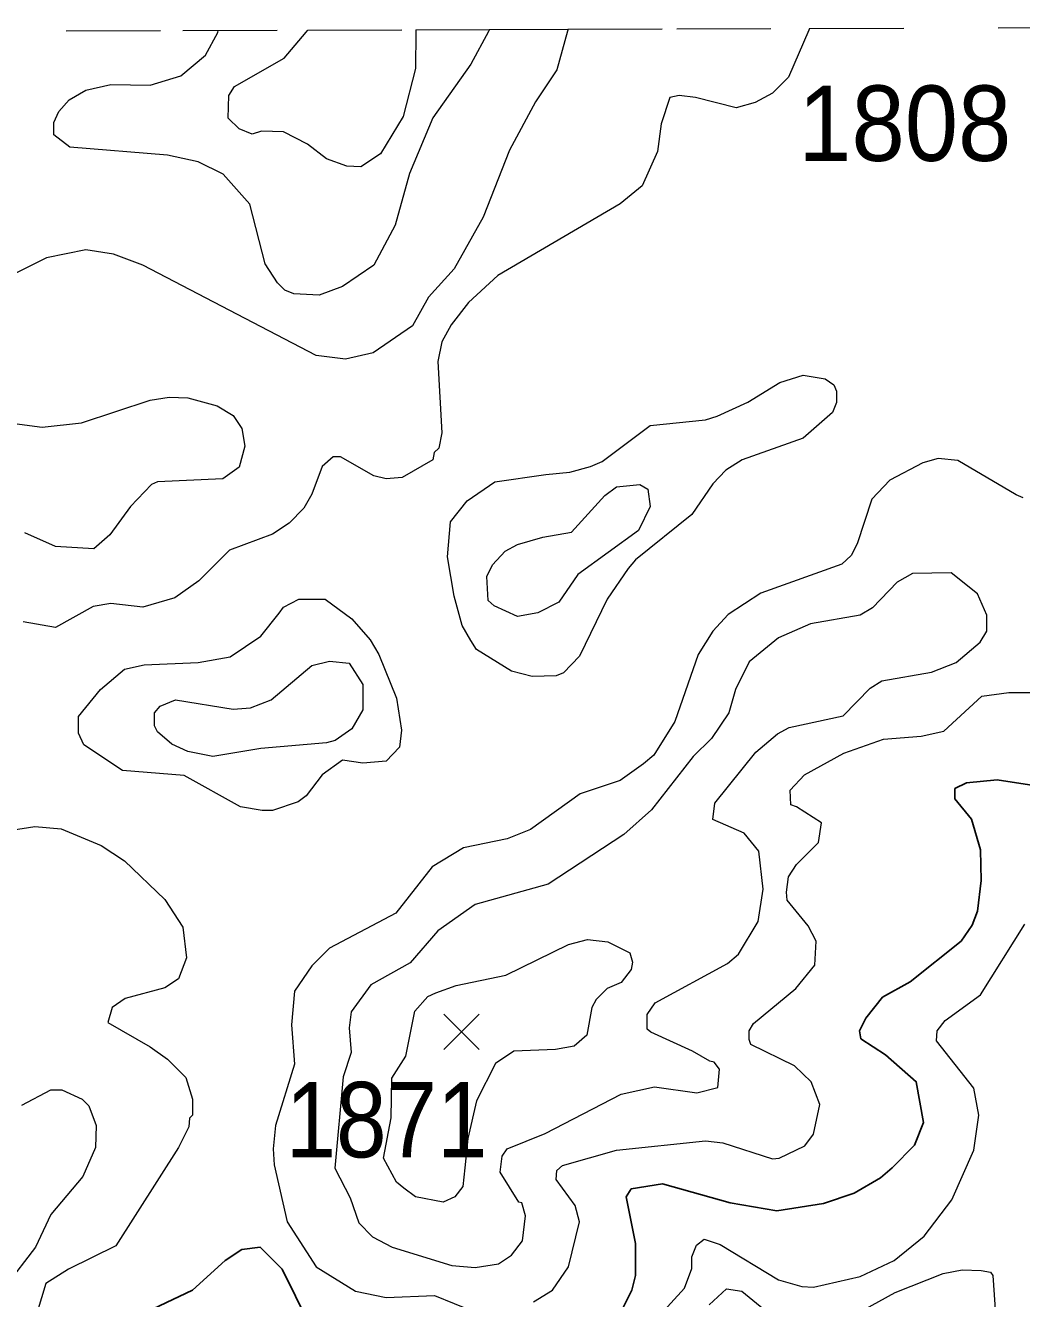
# Model space of a CAD drawing. Extents: x 423 to 448.8, y 7456.3 to 7484.
# Drawn here: x 446.924 to 447.981, y 7482.685 to 7484.035 of the extents above; entities that cross this region are included whole.
import ezdxf
from ezdxf.enums import TextEntityAlignment as Align

# ---------------------------------------------------------------- set-up
doc = ezdxf.new("R2010")
doc.units = 0
doc.header["$LTSCALE"] = 0.032
doc.linetypes.add('SHORT_DASHED', pattern=[2.7, 1.5, -1.2])
for name, color, linetype, lineweight in [('1', 7, 'Continuous', 25), ('2', 7, 'Continuous', 13), ('21', 7, 'Continuous', 25), ('22', 7, 'SHORT_DASHED', 13)]:
    doc.layers.add(name, color=color, linetype=linetype, lineweight=lineweight)
doc.layers.add('61', color=7, linetype='Continuous')

msp = doc.modelspace()

# ---------------------------------------------------------------- linework, layer by layer
at = {"layer": '1'}
for points in [[(447.5504, 7482.6594), (447.5674, 7482.6934), (447.5713, 7482.7089), (447.5713, 7482.7429), (447.5612, 7482.7924), (447.5667, 7482.8009), (447.5999, 7482.8063), (447.6719, 7482.7862), (447.7214, 7482.7777), (447.7709, 7482.7855), (447.8034, 7482.7963), (447.8312, 7482.8125), (447.8436, 7482.8233), (447.8675, 7482.8473), (447.8768, 7482.8713), (447.8691, 7482.9146), (447.8366, 7482.9432), (447.8103, 7482.9603), (447.8088, 7482.9688), (447.8157, 7482.9819), (447.8335, 7483.0044), (447.8629, 7483.0206), (447.917, 7483.0639), (447.9286, 7483.0809), (447.9341, 7483.0956), (447.9379, 7483.1281), (447.9372, 7483.1606), (447.9279, 7483.1931), (447.9101, 7483.2147), (447.9101, 7483.2256), (447.9225, 7483.2318), (447.955, 7483.2348), (448.0215, 7483.2248)], [(446.8682, 7482.1899), (446.927, 7482.217), (446.944, 7482.2456), (446.9425, 7482.2858), (446.9425, 7482.2966), (446.9348, 7482.3237), (446.9332, 7482.3701), (446.9363, 7482.4011), (446.9456, 7482.4336), (446.9533, 7482.449), (446.9858, 7482.4977), (446.9959, 7482.5202), (447.0137, 7482.6192), (447.0191, 7482.6362), (447.0314, 7482.6563), (447.0453, 7482.6671), (447.1011, 7482.6934), (447.1359, 7482.7251), (447.1536, 7482.7367)], [(447.1536, 7482.7367), (447.173, 7482.7391), (447.1962, 7482.7158), (447.2387, 7482.63)]]:
    msp.add_lwpolyline(points, dxfattribs=at)
at = {"layer": '2'}
for points in [[(447.4997, 7484.0313), (447.4991, 7484.0293), (447.4878, 7483.9882), (447.4653, 7483.9542), (447.4375, 7483.9031), (447.4096, 7483.832), (447.3787, 7483.777), (447.3516, 7483.7469), (447.3347, 7483.7167), (447.2929, 7483.6881), (447.2635, 7483.6811), (447.2326, 7483.685), (447.0485, 7483.7809), (447.0175, 7483.7925), (446.9881, 7483.7971), (446.9464, 7483.7887), (446.9139, 7483.7724)], [(447.756, 7484.0322), (447.7551, 7484.0302), (447.7338, 7483.9805), (447.7167, 7483.9635), (447.6982, 7483.9534), (447.6781, 7483.948), (447.6348, 7483.9588), (447.6177, 7483.9611), (447.6077, 7483.9588), (447.5984, 7483.931), (447.5945, 7483.9016), (447.5783, 7483.8652), (447.5551, 7483.8459), (447.4251, 7483.7701), (447.3942, 7483.7415), (447.3756, 7483.7175), (447.3656, 7483.6997), (447.3617, 7483.6788), (447.3656, 7483.603), (447.3625, 7483.5868), (447.3578, 7483.5821), (447.3563, 7483.5744), (447.3238, 7483.5558), (447.3068, 7483.5543), (447.2936, 7483.5574), (447.2581, 7483.5775), (447.2503, 7483.5775), (447.2387, 7483.5674), (447.2279, 7483.538), (447.2194, 7483.5233), (447.2039, 7483.5071), (447.1862, 7483.4955), (447.1405, 7483.4785), (447.108, 7483.446), (447.0825, 7483.4282), (447.0485, 7483.4181), (447.0144, 7483.422), (446.9959, 7483.4189), (446.9557, 7483.3965), (446.9216, 7483.4027)], [(447.4163, 7484.031), (447.4152, 7484.029), (447.3965, 7483.9944), (447.3563, 7483.9372), (447.3316, 7483.8784), (447.3161, 7483.8234), (447.2936, 7483.7809), (447.2604, 7483.7585), (447.2357, 7483.7492), (447.2086, 7483.7507), (447.1993, 7483.7546), (447.1915, 7483.7624), (447.1784, 7483.7825), (447.1622, 7483.8458), (447.1336, 7483.8776), (447.1073, 7483.8907), (447.0748, 7483.8977), (446.9711, 7483.9062), (446.9541, 7483.9193), (446.9541, 7483.9325), (446.9595, 7483.9441), (446.9703, 7483.9565), (446.9881, 7483.9665), (447.0144, 7483.9727), (447.0562, 7483.9719), (447.0887, 7483.982), (447.1149, 7484.0037), (447.1281, 7484.0279), (447.1285, 7484.03)], [(447.3382, 7484.0307), (447.3382, 7484.0287), (447.3377, 7483.9898), (447.3246, 7483.9387), (447.3006, 7483.8992), (447.2797, 7483.8853), (447.265, 7483.8861), (447.2433, 7483.8938), (447.2233, 7483.9093), (447.1977, 7483.9224), (447.1745, 7483.9232), (447.1645, 7483.9201), (447.1506, 7483.9255), (447.1389, 7483.9371), (447.1397, 7483.9611), (447.1459, 7483.9704), (447.1985, 7484.0006), (447.2218, 7484.0283), (447.2235, 7484.0304)], [(446.9123, 7483.613), (446.9417, 7483.6092), (446.9835, 7483.6138), (447.0562, 7483.6378), (447.0763, 7483.6409), (447.0964, 7483.6401), (447.1274, 7483.6316), (447.1443, 7483.6216), (447.1537, 7483.6077), (447.1568, 7483.5891), (447.1506, 7483.5666), (447.1335, 7483.5543), (447.0639, 7483.5512), (447.0577, 7483.5481), (447.0353, 7483.5249), (447.0136, 7483.4947), (446.9966, 7483.48), (446.9557, 7483.4824), (446.9232, 7483.497)], [(447.9828, 7483.5342), (447.9751, 7483.5373), (447.9132, 7483.5736), (447.8923, 7483.5759), (447.8761, 7483.5713), (447.8412, 7483.5527), (447.8219, 7483.5326), (447.8065, 7483.4855), (447.8003, 7483.4731), (447.7902, 7483.4638), (447.7044, 7483.4329), (447.6695, 7483.4104), (447.6533, 7483.3926), (447.6378, 7483.3679), (447.6131, 7483.2967), (447.5906, 7483.2612), (447.5798, 7483.2519), (447.5551, 7483.2341), (447.5126, 7483.2201), (447.46, 7483.1822), (447.4352, 7483.1722), (447.3888, 7483.1629), (447.3555, 7483.1428), (447.3168, 7483.0933), (447.2465, 7483.0562), (447.2279, 7483.0376), (447.2093, 7483.0106), (447.2063, 7482.975), (447.2093, 7482.9332), (447.1892, 7482.8682), (447.1869, 7482.8435), (447.1877, 7482.8264), (447.2016, 7482.7661), (447.2326, 7482.7182), (447.2743, 7482.6926), (447.3068, 7482.6857), (447.3579, 7482.688), (447.3996, 7482.671)], [(447.463, 7482.6811), (447.4831, 7482.6934), (447.5002, 7482.7182), (447.5118, 7482.7661), (447.5071, 7482.7832), (447.487, 7482.811), (447.4878, 7482.8203), (447.4939, 7482.8257), (447.5512, 7482.8419), (447.6456, 7482.852), (447.6641, 7482.8497), (447.7167, 7482.8327), (447.7237, 7482.8334), (447.7508, 7482.8465), (447.76, 7482.859), (447.767, 7482.8906), (447.7577, 7482.9146), (447.7399, 7482.9316), (447.6935, 7482.9541), (447.692, 7482.9595), (447.692, 7482.9688), (447.6966, 7482.9765), (447.7415, 7483.0136), (447.7616, 7483.0384), (447.7631, 7483.0639), (447.7546, 7483.0802), (447.7322, 7483.1072), (447.7314, 7483.1157), (447.7338, 7483.132), (447.7422, 7483.1451), (447.7655, 7483.1683), (447.7685, 7483.1892), (447.7422, 7483.2062), (447.7361, 7483.2085), (447.7353, 7483.224), (447.7507, 7483.2402), (447.7925, 7483.2634), (447.8343, 7483.2782), (447.8745, 7483.2813), (447.8985, 7483.2866), (447.9387, 7483.3238), (447.9673, 7483.3277), (447.9998, 7483.3276)], [(446.9093, 7483.1815), (446.934, 7483.1854), (446.9618, 7483.183), (447.0044, 7483.1652), (447.0291, 7483.149), (447.0717, 7483.108), (447.091, 7483.0786), (447.0949, 7483.0461), (447.0863, 7483.0237), (447.0717, 7483.0144), (447.0299, 7483.0028), (447.016, 7482.9935), (447.0113, 7482.9773), (447.0562, 7482.9518), (447.0748, 7482.9386), (447.0941, 7482.9192), (447.1011, 7482.8961), (447.1011, 7482.879), (447.098, 7482.8759), (447.0972, 7482.8667), (447.0863, 7482.845), (447.0198, 7482.7406), (446.9696, 7482.7158), (446.9456, 7482.7004), (446.9363, 7482.6702)], [(447.5868, 7482.6555), (447.6231, 7482.6957), (447.6309, 7482.7166), (447.6309, 7482.729), (447.6361, 7482.7411), (447.644, 7482.7476), (447.6611, 7482.7421), (447.7229, 7482.7043), (447.7477, 7482.6973), (447.7601, 7482.6965), (447.8096, 7482.7081), (447.8459, 7482.7251), (447.8776, 7482.7507), (447.907, 7482.7893), (447.9302, 7482.8419), (447.9356, 7482.8791), (447.9302, 7482.9077), (447.8908, 7482.958), (447.8915, 7482.9688), (447.9, 7482.9796), (447.9372, 7483.0067), (447.9844, 7483.0817)], [(446.9201, 7482.8899), (446.951, 7482.9061), (446.9626, 7482.9061), (446.9842, 7482.8961), (446.9912, 7482.8891), (446.999, 7482.8682), (446.9982, 7482.845), (446.985, 7482.8141), (446.951, 7482.7739), (446.9347, 7482.739), (446.9031, 7482.6981)], [(447.7879, 7482.6586), (447.8467, 7482.6911), (447.8977, 7482.7112), (447.9178, 7482.7151), (447.938, 7482.7143), (447.948, 7482.7127), (447.9503, 7482.7089), (447.9534, 7482.6679)], [(447.6494, 7482.6779), (447.668, 7482.695), (447.6842, 7482.6926), (447.7152, 7482.6671)]]:
    msp.add_lwpolyline(points, dxfattribs=at)
for points in [[(447.3965, 7483.3826), (447.3872, 7483.3988), (447.3787, 7483.4298), (447.3718, 7483.4715), (447.3749, 7483.5087), (447.3926, 7483.5311), (447.422, 7483.5512), (447.4762, 7483.5589), (447.5017, 7483.5613), (447.5234, 7483.5674), (447.5358, 7483.5728), (447.5868, 7483.6108), (447.6456, 7483.6169), (447.658, 7483.6208), (447.6904, 7483.6355), (447.7245, 7483.6564), (447.7492, 7483.6641), (447.7724, 7483.6603), (447.7817, 7483.654), (447.7846, 7483.6472), (447.7844, 7483.6354), (447.7802, 7483.6247), (447.7492, 7483.5976), (447.6843, 7483.5744), (447.6672, 7483.5635), (447.6533, 7483.5489), (447.6309, 7483.5164), (447.5713, 7483.4684), (447.5636, 7483.4592), (447.5411, 7483.4267), (447.5117, 7483.3663), (447.4947, 7483.3485), (447.487, 7483.3454), (447.4615, 7483.3447), (447.4398, 7483.3501), (447.4027, 7483.3733)], [(447.4731, 7483.4924), (447.5032, 7483.4978), (447.5388, 7483.5365), (447.5512, 7483.5457), (447.576, 7483.5481), (447.5845, 7483.5435), (447.5868, 7483.5249), (447.5744, 7483.4993), (447.5102, 7483.4529), (447.4901, 7483.4235), (447.4677, 7483.412), (447.446, 7483.4081), (447.4212, 7483.4197), (447.415, 7483.4251), (447.4135, 7483.4506), (447.4197, 7483.463), (447.4329, 7483.4777), (447.446, 7483.4847)], [(447.6316, 7482.9471), (447.5875, 7482.9672), (447.5837, 7482.9703), (447.5837, 7482.9858), (447.5922, 7482.9982), (447.6688, 7483.0399), (447.6804, 7483.05), (447.7013, 7483.0848), (447.7067, 7483.1188), (447.702, 7483.1591), (447.6866, 7483.1784), (447.6533, 7483.193), (447.6556, 7483.2101), (447.6989, 7483.2642), (447.7221, 7483.2836), (447.7345, 7483.2905), (447.7917, 7483.3029), (447.8203, 7483.3323), (447.8328, 7483.34), (447.8854, 7483.3493), (447.9117, 7483.3594), (447.9371, 7483.381), (447.9441, 7483.3926), (447.9441, 7483.4097), (447.9341, 7483.4321), (447.9062, 7483.4545), (447.8652, 7483.4537), (447.849, 7483.4445), (447.8227, 7483.4173), (447.8096, 7483.4097), (447.757, 7483.4004), (447.7229, 7483.3857), (447.692, 7483.3601), (447.6773, 7483.3308), (447.6703, 7483.306), (447.6518, 7483.2789), (447.6324, 7483.2596), (447.5883, 7483.2031), (447.5589, 7483.1768), (447.4785, 7483.1242), (447.4012, 7483.1026), (447.3617, 7483.0747), (447.3323, 7483.0407), (447.2905, 7483.0175), (447.2697, 7482.9889), (447.2673, 7482.9719), (447.2697, 7482.9456), (447.2611, 7482.92), (447.2521, 7482.8229), (447.2686, 7482.7914), (447.2776, 7482.7651), (447.2921, 7482.7499), (447.313, 7482.7391), (447.3764, 7482.7197), (447.4012, 7482.7174), (447.4259, 7482.7213), (447.4398, 7482.7305), (447.4514, 7482.746), (447.4545, 7482.7723), (447.4507, 7482.7863), (447.4476, 7482.787), (447.4275, 7482.8187), (447.4298, 7482.8358), (447.4352, 7482.8434), (447.4754, 7482.8597), (447.5559, 7482.9015), (447.5914, 7482.9092), (447.6363, 7482.903), (447.6587, 7482.9084), (447.6603, 7482.9278), (447.6548, 7482.9355), (447.6502, 7482.9363)], [(447.1931, 7483.4119), (447.1977, 7483.4181), (447.214, 7483.4267), (447.2418, 7483.4267), (447.2704, 7483.4058), (447.2898, 7483.3833), (447.2991, 7483.3679), (447.3176, 7483.3215), (447.323, 7483.2875), (447.3207, 7483.2696), (447.3068, 7483.2549), (447.2821, 7483.2526), (447.2604, 7483.2557), (447.2387, 7483.2403), (447.2217, 7483.2178), (447.2132, 7483.2117), (447.1862, 7483.2024), (447.1753, 7483.2024), (447.1521, 7483.2062), (447.0925, 7483.2395), (447.0268, 7483.2449), (446.9858, 7483.272), (446.9804, 7483.2844), (446.9804, 7483.3021), (447.0036, 7483.3307), (447.0291, 7483.3524), (447.05, 7483.3571), (447.1073, 7483.3594), (447.1413, 7483.3655), (447.1738, 7483.3872)], [(447.1846, 7483.3199), (447.2279, 7483.3563), (447.2465, 7483.3609), (447.2673, 7483.3586), (447.2821, 7483.3362), (447.2821, 7483.3091), (447.2704, 7483.289), (447.2526, 7483.2766), (447.2434, 7483.2743), (447.1738, 7483.2681), (447.1227, 7483.2596), (447.0964, 7483.265), (447.0794, 7483.2727), (447.0639, 7483.2859), (447.0608, 7483.2921), (447.0608, 7483.306), (447.067, 7483.313), (447.0833, 7483.3199), (447.1444, 7483.3099), (447.1629, 7483.3114)], [(447.3253, 7482.8017), (447.3176, 7482.8079), (447.3037, 7482.8334), (447.312, 7482.8763), (447.3127, 7482.9183), (447.3277, 7482.9417), (447.337, 7482.9896), (447.3509, 7483.0051), (447.3594, 7483.009), (447.3811, 7483.0167), (447.4337, 7483.0276), (447.5001, 7483.0601), (447.5203, 7483.0654), (447.5419, 7483.0631), (447.5651, 7483.0515), (447.5682, 7483.0415), (447.5667, 7483.0338), (447.5559, 7483.0198), (447.5411, 7483.0136), (447.5296, 7483.002), (447.5249, 7482.9935), (447.5195, 7482.9641), (447.5063, 7482.9525), (447.4863, 7482.9487), (447.4421, 7482.9471), (447.4228, 7482.934), (447.4027, 7482.8945), (447.3934, 7482.8543), (447.3903, 7482.8234), (447.388, 7482.8033), (447.3795, 7482.7924), (447.3671, 7482.787), (447.3377, 7482.7924)]]:
    msp.add_lwpolyline(points, close=True, dxfattribs=at)
at = {"layer": '21'}
for p, q in [((447.3678, 7482.9862), (447.4053, 7482.9487)), ((447.4053, 7482.9862), (447.3678, 7482.9487))]:
    msp.add_line(p, q, dxfattribs=at)
at = {"layer": '22'}
for points in [[(446.5337, 7484.0279), (446.5673, 7484.028), (447.0911, 7484.0299), (447.2235, 7484.0304), (447.3382, 7484.0307), (447.4163, 7484.031), (447.4997, 7484.0313)], [(447.4997, 7484.0313), (447.615, 7484.0317), (447.756, 7484.0322)], [(447.756, 7484.0322), (448.1389, 7484.0335), (448.507, 7484.0348), (448.5702, 7484.035), (448.6627, 7484.0353)]]:
    msp.add_lwpolyline(points, dxfattribs=at)

# ---------------------------------------------------------------- texts
at = {"layer": '61'}
for s, width, p in [('1808', 0.95, (447.857, 7483.8916)), ('1871', 0.9, (447.3071, 7482.8344))]:
    msp.add_text(s, height=0.08, dxfattribs=dict(at, width=width)).set_placement(p, align=Align.CENTER)

doc.saveas('drawing.dxf')
